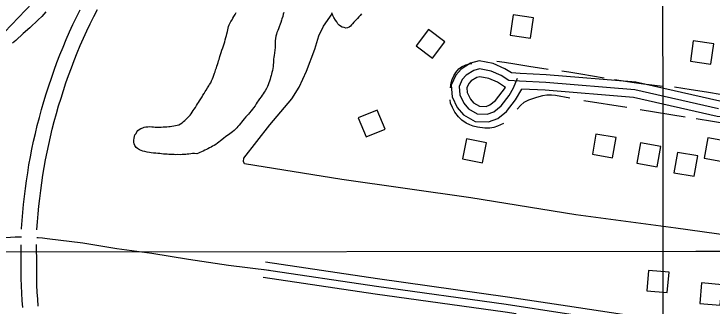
# Model space of a CAD drawing. Extents: x 3297735 to 3335592, y 670436 to 695807.
# Drawn here: x 3321615 to 3322973, y 684816 to 685385 of the extents above; entities that cross this region are included whole.
import ezdxf

# ---------------------------------------------------------------- set-up
doc = ezdxf.new("R2010")
doc.units = 0
for name, color, linetype in [('V-BLDG-OTLN', 7, 'Continuous'), ('V-GRID-MAJR', 7, 'Continuous'), ('V-ROAD-CNTR', 7, 'Continuous'), ('V-SITE-VEGE', 7, 'Continuous'), ('V-TOPO-SHOR', 7, 'Continuous')]:
    doc.layers.add(name, color=color, linetype=linetype)

msp = doc.modelspace()

# ---------------------------------------------------------------- linework, layer by layer
at = {"layer": 'V-BLDG-OTLN'}
for points in [[(3322580.2, 685343.7), (3322619.7, 685337.9), (3322625.6, 685377.4), (3322586, 685383.3)], [(3322429.1, 685298.7), (3322453.1, 685330.6), (3322421.2, 685354.7), (3322397.1, 685322.7)], [(3322930.7, 685293.1), (3322970.3, 685287.3), (3322976.1, 685326.8), (3322936.5, 685332.7)], [(3322337, 685160.8), (3322321.7, 685197.8), (3322284.7, 685182.6), (3322300, 685145.6)], [(3322534.2, 685134.3), (3322495, 685142.1), (3322487.2, 685102.9), (3322526.4, 685095.1)], [(3322786.4, 685144.2), (3322747, 685151.1), (3322740.1, 685111.7), (3322779.5, 685104.8)], [(3323004.2, 685136.7), (3322964.8, 685143.6), (3322957.9, 685104.2), (3322997.3, 685097.3)], [(3322873.1, 685127), (3322833.7, 685133.9), (3322826.8, 685094.5), (3322866.2, 685087.6)], [(3322945, 685108.4), (3322905.6, 685115.3), (3322898.7, 685075.9), (3322938.1, 685069)], [(3322845.8, 684845.8), (3322885.7, 684842.2), (3322889.3, 684882.1), (3322849.4, 684885.6)], [(3322948.9, 684821.4), (3322988.8, 684817.8), (3322992.3, 684857.7), (3322952.5, 684861.3)]]:
    msp.add_lwpolyline(points, close=True, dxfattribs=at)
at = {"layer": 'V-GRID-MAJR'}
for points in [[(3322888.3, 675833.4), (3322887.1, 676864.4), (3322885.2, 678460.2), (3322882.7, 680598.7), (3322880.2, 682800.9), (3322878.2, 684524.6), (3322875.8, 686599.5), (3322873.1, 688865.9), (3322871.2, 690525.6), (3322869.2, 692280.9), (3322867.5, 693717.1), (3322867.1, 694017.9)], [(3333388.2, 684936.3), (3332676.5, 684935.3), (3330154.9, 684931.8), (3328463.2, 684929.5), (3325367.2, 684925.5), (3322941.6, 684922.6), (3320771, 684920.2), (3318377.2, 684917.6), (3316653.7, 684915.8), (3314259.8, 684913.6), (3312823.6, 684912.3), (3310589.3, 684910.3), (3308642.2, 684908.8), (3305993.2, 684906.9), (3303248.2, 684905), (3301856.7, 684904.2)]]:
    msp.add_lwpolyline(points, dxfattribs=at)
at = {"layer": 'V-ROAD-CNTR'}
for points in [[(3321629.7, 684965.8), (3321629.8, 684967), (3321630.8, 684982.6), (3321632, 684998.2), (3321633.5, 685013.7), (3321635.2, 685029.3), (3321637.1, 685044.8), (3321639.2, 685060.2), (3321641.6, 685075.7), (3321644.1, 685091.1), (3321646.9, 685106.5), (3321649.9, 685121.8), (3321653.1, 685137.1), (3321656.5, 685152.4), (3321660.3, 685168), (3321664.4, 685183.6), (3321668.6, 685199), (3321673.1, 685214.4), (3321677.7, 685229.8), (3321682.6, 685245.1), (3321687.7, 685260.3), (3321693, 685275.4), (3321698.6, 685290.5), (3321704.3, 685305.5), (3321710.3, 685320.4), (3321716.4, 685335.2), (3321722.8, 685350), (3321729.5, 685364.6), (3321736.4, 685379.1), (3321743.5, 685393.4)], [(3321659.7, 684964.7), (3321659.7, 684965.2), (3321660.7, 684980.4), (3321661.9, 684995.6), (3321663.4, 685010.7), (3321665, 685025.8), (3321666.9, 685040.9), (3321668.9, 685056), (3321671.2, 685071), (3321673.7, 685086), (3321676.4, 685101), (3321679.3, 685115.9), (3321682.4, 685130.8), (3321685.7, 685145.6), (3321689.4, 685160.7), (3321693.3, 685175.8), (3321697.5, 685190.9), (3321701.8, 685205.9), (3321706.4, 685220.9), (3321711.1, 685235.7), (3321716.1, 685250.6), (3321721.3, 685265.3), (3321726.7, 685280), (3321732.3, 685294.6), (3321738, 685309.1), (3321744, 685323.5), (3321750.2, 685337.8), (3321756.7, 685351.9), (3321763.4, 685366), (3321770.3, 685380), (3321777.4, 685393.9)], [(3323264, 685200.6), (3323211, 685202.3), (3323112.6, 685201.1), (3322987.9, 685215.2), (3322824.9, 685252.1), (3322650.3, 685266.4), (3322599.5, 685269), (3322582.7, 685270.2), (3322570.1, 685278.4), (3322547.4, 685288.3), (3322520, 685293.5), (3322503.2, 685289.2), (3322485, 685277.7), (3322474.2, 685265.9), (3322465.5, 685246.3), (3322467.4, 685223.8), (3322477.3, 685203.1), (3322489.1, 685188.8), (3322512.1, 685175.9), (3322538.1, 685174.8), (3322555.9, 685181.5), (3322573.2, 685195.3), (3322590.7, 685217.9), (3322603, 685238.7)], [(3322985.4, 685200.4), (3322822.6, 685237.2), (3322649.3, 685251.4), (3322598.6, 685254), (3322577.8, 685255.5), (3322563, 685265.1), (3322543, 685273.8), (3322520.5, 685278.1), (3322509.3, 685275.2), (3322494.7, 685266.1), (3322486.9, 685257.6), (3322480.8, 685243.7), (3322482.1, 685227.8), (3322490, 685211.2), (3322498.9, 685200.5), (3322516.3, 685190.7), (3322535.6, 685189.9), (3322548.4, 685194.7), (3322562.5, 685205.9), (3322578.3, 685226.4), (3322586.9, 685241), (3322594.6, 685260.1)], [(3322571.2, 685241.8), (3322555.8, 685251.9), (3322538.5, 685259.4), (3322521, 685262.8), (3322515.3, 685261.3), (3322504.4, 685254.5), (3322499.6, 685249.3), (3322496, 685241.2), (3322496.8, 685231.8), (3322502.8, 685219.3), (3322508.7, 685212.2), (3322520.5, 685205.6), (3322533.2, 685205), (3322540.9, 685207.9), (3322551.7, 685216.5), (3322571.2, 685241.8)], [(3323264.7, 685170.5), (3323210.7, 685172.3), (3323111.1, 685171), (3322982.8, 685185.6), (3322820.3, 685222.3), (3322648.3, 685236.4), (3322603, 685238.7)], [(3321546, 684942.3), (3321554.7, 684944), (3321563.6, 684945.6), (3321572.4, 684947), (3321581.3, 684948.1), (3321590.2, 684949.1), (3321599.1, 684949.9), (3321608.1, 684950.5), (3321617, 684950.8), (3321626, 684951), (3321629.3, 684951)], [(3321659.4, 684949.8), (3321661.8, 684949.6), (3321670.7, 684948.8), (3321679.6, 684947.8), (3321748.6, 684939.3), (3321815.3, 684928.5), (3321882.9, 684918.9), (3321954.4, 684907.6), (3322032.3, 684896), (3322111.3, 684885.8)], [(3321632.1, 684813), (3321631, 684827.2), (3321630.2, 684841.4), (3321629.6, 684855.6), (3321629.2, 684869.8), (3321629.1, 684884), (3321629.2, 684898), (3321629, 684935.5)], [(3321662, 684815.6), (3321661, 684829.3), (3321660.2, 684843), (3321659.6, 684856.6), (3321659.2, 684870.3), (3321659.1, 684884), (3321659.2, 684898), (3321659, 684936)], [(3322103.9, 684902.2), (3322322, 684869.7), (3322574.7, 684834.3), (3322691.8, 684816.5), (3322914.4, 684783.1), (3323028.1, 684764.1), (3323277.1, 684725.4)], [(3322101.7, 684887.3), (3322319.9, 684854.9), (3322572.6, 684819.5), (3322689.5, 684801.6), (3322912.1, 684768.3), (3323025.7, 684749.3), (3323291.3, 684708.1)], [(3322099.5, 684872.5), (3322317.7, 684840), (3322570.4, 684804.6), (3322591.9, 684801.3)]]:
    msp.add_lwpolyline(points, dxfattribs=at)
at = {"layer": 'V-SITE-VEGE'}
msp.add_lwpolyline([(3321676.7, 685389.5), (3321668.9, 685380.1), (3321661.8, 685373.7), (3321646, 685358), (3321632.6, 685346.9), (3321618.4, 685333.5), (3321612.1, 685328)], dxfattribs=at)
at = {"layer": 'V-TOPO-SHOR'}
for p, q in [((3322807.2, 685202.9), (3322723.6, 685215.9)), ((3322920.7, 685183.8), (3322833.4, 685198)), ((3323032.2, 685166.5), (3322941.8, 685180.6))]:
    msp.add_line(p, q, dxfattribs=at)
for points in [[(3320437.6, 684210.5), (3320490.8, 684253.2), (3320549, 684307.5), (3320613.4, 684373.7), (3320656.6, 684418.4), (3320827, 684596.2), (3320890.9, 684660.9), (3320949.1, 684717.2), (3320961.6, 684729.6), (3321018.1, 684788.7), (3321076.8, 684846.1), (3321142.8, 684910.3), (3321193.3, 684960.3), (3321272.1, 685034), (3321353.5, 685116), (3321393.1, 685155), (3321402.4, 685164), (3321443.6, 685203.9), (3321526.6, 685281.8), (3321596.2, 685349.7), (3321651.2, 685406.5)], [(3322009.7, 685283.2), (3322010.7, 685286.4), (3322012, 685290.2), (3322013.1, 685293.6), (3322014, 685296.5), (3322015.4, 685302), (3322016.8, 685306.4), (3322017.9, 685309.8), (3322019.2, 685314.3), (3322021.1, 685319.1), (3322022.4, 685323.3), (3322023.5, 685326.6), (3322025, 685331), (3322026, 685334.6), (3322027.1, 685338.9), (3322028.3, 685343.2), (3322029.1, 685346.6), (3322030.3, 685350.7), (3322030.9, 685353.9), (3322031.6, 685357.5), (3322032.4, 685360.4), (3322033.5, 685363.7), (3322034.7, 685366.6), (3322037, 685370.5), (3322039.2, 685373.9), (3322040.9, 685376.7), (3322042.9, 685380.1), (3322044.9, 685383.9), (3322047.1, 685388)], [(3322140.1, 685387.8), (3322138.9, 685384.4), (3322137.8, 685380.4), (3322136.3, 685375.8), (3322135.1, 685372.7), (3322134, 685368.6), (3322132.5, 685364.9), (3322130.5, 685360.1), (3322129.4, 685356), (3322127.9, 685352.9), (3322126.4, 685349), (3322125.6, 685345.4), (3322124.6, 685341.5), (3322123.6, 685337.4), (3322123.1, 685332.7), (3322123, 685327.8), (3322123.1, 685324.2), (3322122.9, 685319.6), (3322122.6, 685314.7), (3322122, 685309.6), (3322121.4, 685304.4), (3322120.4, 685301), (3322119.9, 685296.8), (3322119.5, 685292.8)], [(3322290.9, 685385.1), (3322288.2, 685381.9), (3322286, 685379.3), (3322283.3, 685376.4), (3322281.1, 685374.3), (3322278.3, 685371.2), (3322275.9, 685368.8), (3322273.7, 685366), (3322271.7, 685363.8), (3322269.3, 685361.4), (3322267, 685359.5), (3322263.6, 685357.8), (3322260.5, 685357.5), (3322257.3, 685358.4), (3322253.2, 685359.5), (3322250.1, 685361), (3322247.5, 685363), (3322245.1, 685366.1), (3322242.7, 685369.8), (3322240.6, 685373.2), (3322237.3, 685378.1), (3322235.4, 685382), (3322233, 685387.2)], [(3323240.7, 684918.1), (3323088.3, 684941.9), (3322902.3, 684968), (3322708, 684994.1), (3322503.4, 685026.8), (3322252.9, 685062.6), (3322063.4, 685093.4), (3322061.2, 685097.5), (3322061.9, 685104.4), (3322112.6, 685169.4), (3322155.2, 685219.9), (3322169.4, 685242.6), (3322184.1, 685273.6), (3322200.1, 685316.3), (3322208.1, 685342.4), (3322216.8, 685361), (3322234, 685385)], [(3322119.5, 685292.8), (3322119.5, 685290.8), (3322119.5, 685289.6), (3322119.4, 685286.4), (3322118.9, 685282.6), (3322118.3, 685279), (3322117.6, 685275.1), (3322116.8, 685271.3), (3322115.8, 685267.9), (3322115, 685264.9), (3322114, 685261.1), (3322113.2, 685258.2), (3322111.9, 685254.4), (3322110.9, 685251), (3322109.6, 685246.7), (3322108.4, 685243.8), (3322106.4, 685239.9), (3322103.7, 685235.1), (3322101.9, 685232.5), (3322099.9, 685229.6), (3322097.5, 685226.7), (3322095.5, 685223.9), (3322092.5, 685219.8), (3322090, 685215.9), (3322087.9, 685213.1), (3322085.9, 685209.9), (3322083.8, 685206.1), (3322081.2, 685202.5), (3322079.2, 685199.7), (3322076.4, 685196.1), (3322073.3, 685192.7), (3322071, 685189.9), (3322068.5, 685187.2), (3322066.1, 685184.4), (3322062.9, 685180.6), (3322060.2, 685177.6), (3322057.5, 685174.3), (3322055.3, 685171.5), (3322052.8, 685168.3), (3322050.6, 685165.7), (3322048.4, 685163.3), (3322045.6, 685160.4), (3322043.4, 685158.3), (3322040.3, 685155.7), (3322037.6, 685153.8), (3322034.8, 685151.4), (3322032.1, 685149.5), (3322029.2, 685147.6), (3322026.6, 685145.5), (3322023.4, 685143.1), (3322019, 685139.8), (3322016.5, 685137.7), (3322013.6, 685135.5), (3322010.6, 685133.1), (3322007.6, 685131), (3322004.3, 685129.1), (3322001.3, 685127.3), (3321998.4, 685125.8), (3321995, 685124.4), (3321992.1, 685122.6), (3321989.3, 685120.9), (3321986, 685119.5), (3321982.8, 685117.8), (3321979.6, 685116.6), (3321976.7, 685115), (3321973.7, 685113.9), (3321970.6, 685112.9), (3321966, 685113.3)], [(3322654.2, 685276.7), (3322616.4, 685282.9), (3322589.3, 685287.5), (3322569.3, 685290.7), (3322554.3, 685292.3)], [(3321966, 685113.3), (3321961.9, 685113), (3321958.9, 685112.6), (3321955.3, 685112), (3321952, 685112), (3321949, 685111.6), (3321945.4, 685111.4), (3321941.8, 685111), (3321937.9, 685110.8), (3321933.8, 685111), (3321930.1, 685110.9), (3321926.8, 685111.1), (3321923.4, 685111.2), (3321920.4, 685111.3), (3321916.4, 685111.6), (3321913.2, 685111.8), (3321909.4, 685112.2), (3321906, 685112.2), (3321901.8, 685112.5), (3321898.5, 685113), (3321894.6, 685113.3), (3321891.2, 685113.6), (3321886.6, 685114.2), (3321881.6, 685114.8), (3321878.4, 685115.3), (3321874.3, 685115.9), (3321869.7, 685116.9), (3321865.4, 685118.1), (3321862.4, 685119.1), (3321858.9, 685120.4), (3321855.5, 685122.7), (3321852.6, 685125.1), (3321850, 685128.8), (3321848.9, 685131.9), (3321848.2, 685135.6), (3321848.3, 685139), (3321848.6, 685143.3), (3321849.3, 685146.7), (3321850.3, 685149.6), (3321852.3, 685152.5), (3321854.1, 685155.4), (3321856.1, 685157.8), (3321858.5, 685159.9), (3321861.9, 685161.8), (3321865.5, 685163.4), (3321868.3, 685164.4), (3321871.7, 685165), (3321875.3, 685165.5), (3321879.1, 685165.9), (3321883.2, 685165.4), (3321886.4, 685165.1), (3321889.6, 685164.8), (3321893.2, 685164.7), (3321896.8, 685164.6), (3321901.2, 685164.8), (3321905.3, 685165.3), (3321908.9, 685165.4), (3321912.3, 685165.4), (3321915.9, 685165.8), (3321918.9, 685166), (3321922.3, 685166.4), (3321925.9, 685166.9), (3321929.1, 685167.6), (3321932.4, 685168.4), (3321935.4, 685169.4), (3321939, 685171.2), (3321941.9, 685173.1), (3321944.9, 685175.5), (3321947.3, 685177.4), (3321950.1, 685180.3), (3321952.7, 685182.5), (3321955.2, 685185.1), (3321957.9, 685187.9), (3321959.6, 685190.5), (3321961.7, 685193.5), (3321963.7, 685196.8), (3321965.4, 685199.4), (3321967.8, 685202.8), (3321970.3, 685206.8), (3321972.1, 685210), (3321973.8, 685212.6), (3321975.8, 685215.8), (3321978.3, 685219.6), (3321980.7, 685223.7), (3321982.5, 685226.6), (3321984.9, 685230.4), (3321987, 685234), (3321988.9, 685236.8), (3321991.2, 685240.9), (3321993.7, 685245), (3321995.6, 685247.9), (3321997.6, 685251.2), (3321999.4, 685254.8), (3322001.3, 685258.7), (3322002.6, 685261.8), (3322003.9, 685265.7), (3322005.1, 685269.5), (3322006, 685272.4), (3322007.2, 685276.3), (3322008.7, 685280.2), (3322009.7, 685283.2)], [(3322463.8, 685241), (3322465.3, 685250.8), (3322467.1, 685257.6), (3322470.4, 685264.5), (3322474.2, 685271), (3322480.4, 685278.1), (3322485.6, 685281.9), (3322494.1, 685285.7), (3322500.8, 685287.8), (3322505.8, 685288.7)], [(3322763.2, 685259.8), (3322717.7, 685267.7), (3322694.5, 685271.6), (3322680.6, 685273.4)], [(3322877.1, 685244), (3322839.9, 685248.1), (3322821.2, 685250.7), (3322783.2, 685256.5)], [(3322992.6, 685227.7), (3322962.2, 685232.7), (3322932.5, 685237), (3322900.1, 685242.2)], [(3322696, 685221.1), (3322668.7, 685226), (3322660.6, 685227), (3322651.6, 685227), (3322643.3, 685225.7), (3322631.6, 685222.1), (3322615.6, 685217.2), (3322606.5, 685212.3), (3322600.8, 685207.7), (3322593.9, 685199.5)], [(3322567.3, 685171.8), (3322555.4, 685166.2), (3322548.2, 685163.7), (3322540.8, 685162.6), (3322530.6, 685162.3), (3322516.7, 685164.7), (3322507.9, 685166.7), (3322501.7, 685169), (3322494.6, 685172.4), (3322486.2, 685178.2), (3322479.6, 685184.6), (3322472.8, 685193.8), (3322467.7, 685202.9), (3322464.4, 685211.5), (3322463.5, 685217.9)]]:
    msp.add_lwpolyline(points, dxfattribs=at)

doc.saveas('drawing.dxf')
